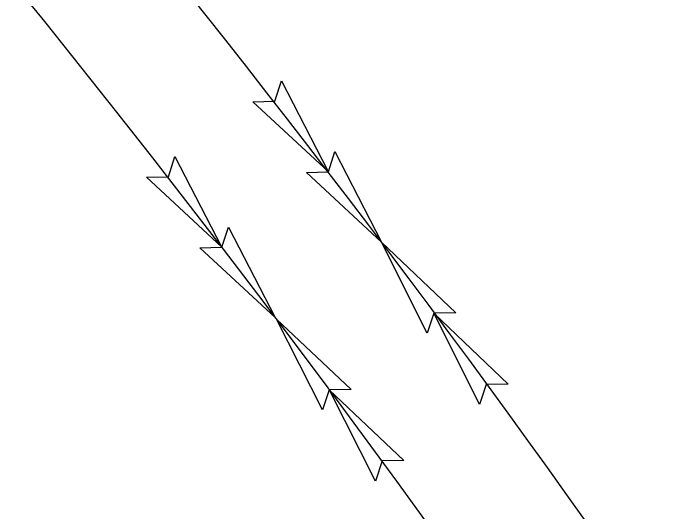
# Model space of a CAD drawing. Extents: x 472216 to 481979, y 489069 to 507339.
# Drawn here: x 481037 to 481096.6, y 492932.8 to 492977.5 of the extents above; entities that cross this region are included whole.
import ezdxf

# ---------------------------------------------------------------- set-up
doc = ezdxf.new("R2010")
doc.units = 0
for name, color, linetype in [('Prop Drainage Structure Outlet Berm Ditch 850 10 CELL', 7, 'Continuous'), ('Prop Erosion Embankment Toe Protection CELL', 7, 'Continuous'), ('Sheet Block Revision CELL', 7, 'Continuous'), ('Sheet North Arrow Point CELL', 7, 'Continuous')]:
    doc.layers.add(name, color=color, linetype=linetype)

msp = doc.modelspace()

# ---------------------------------------------------------------- linework, layer by layer
at = {"layer": 'Prop Drainage Structure Outlet Berm Ditch 850 10 CELL'}
for points in [[(481061.05, 492971.434), (481065.235, 492963.316), (481058.506, 492969.576), (481060.476, 492969.622)], [(481065.843, 492965.099), (481070.028, 492956.982), (481063.299, 492963.241), (481065.269, 492963.287)], [(481051.511, 492964.666), (481055.696, 492956.549), (481048.966, 492962.808), (481050.936, 492962.854)], [(481056.304, 492958.331), (481060.489, 492950.214), (481053.759, 492956.473), (481055.729, 492956.519)], [(481074.106, 492948.81), (481070.028, 492956.982), (481076.675, 492950.634), (481074.705, 492950.614)], [(481078.816, 492942.413), (481074.738, 492950.584), (481081.385, 492944.237), (481079.414, 492944.217)], [(481064.74, 492941.932), (481060.627, 492950.085), (481067.301, 492943.767), (481065.331, 492943.738)], [(481069.478, 492935.555), (481065.364, 492943.709), (481072.038, 492937.391), (481070.068, 492937.362)]]:
    msp.add_lwpolyline(points, close=True, dxfattribs=at)
at = {"layer": 'Prop Erosion Embankment Toe Protection CELL'}
msp.add_open_spline([(480995.549, 492985.76), (480995.608, 492985.686), (480995.697, 492985.575), (480995.801, 492985.446), (480995.853, 492985.382), (480995.879, 492985.349), (480995.89, 492985.335), (480995.898, 492985.326), (480995.901, 492985.322), (480995.965, 492985.242), (480996.025, 492985.168), (480996.092, 492985.084), (480996.104, 492985.07), (480996.117, 492985.054), (480996.123, 492985.047), (480996.126, 492985.042), (480996.128, 492985.04), (480996.138, 492985.027), (480996.146, 492985.018), (480996.157, 492985.003), (480996.161, 492984.998), (480996.169, 492984.989), (480996.173, 492984.984), (480996.192, 492984.96), (480996.216, 492984.93), (480996.243, 492984.896), (480996.257, 492984.879), (480996.264, 492984.871), (480996.267, 492984.867), (480996.269, 492984.864), (480996.27, 492984.863), (480996.332, 492984.786), (480996.392, 492984.711), (480996.482, 492984.599), (480996.527, 492984.543), (480996.579, 492984.478), (480996.605, 492984.446), (480996.618, 492984.429), (480996.624, 492984.422), (480996.628, 492984.418), (480996.629, 492984.415), (480996.662, 492984.375), (480996.692, 492984.338), (480996.736, 492984.283), (480996.751, 492984.264), (480996.769, 492984.241), (480996.775, 492984.234), (480996.781, 492984.227), (480996.784, 492984.222), (480996.786, 492984.22), (480996.792, 492984.213), (480996.796, 492984.208), (480996.802, 492984.201), (480996.804, 492984.198), (480996.807, 492984.194), (480996.808, 492984.192), (480996.81, 492984.191), (480996.811, 492984.189), (480996.812, 492984.189), (480996.872, 492984.114), (480996.932, 492984.039), (480997.476, 492983.361), (480997.959, 492982.757), (480999.405, 492980.946), (481000.367, 492979.736), (481003.245, 492976.101), (481005.154, 492973.669), (481010.848, 492966.35), (481014.602, 492961.439), (481022.027, 492951.553), (481025.698, 492946.578), (481031.14, 492939.07), (481032.944, 492936.559), (481035.633, 492932.782), (481036.526, 492931.521), (481037.863, 492929.627), (481038.308, 492928.995), (481038.78, 492928.323), (481038.821, 492928.264), (481038.869, 492928.195), (481038.893, 492928.161), (481038.905, 492928.144), (481038.911, 492928.136), (481038.914, 492928.131), (481038.916, 492928.13), (481038.916, 492928.128), (481038.917, 492928.128), (481038.921, 492928.122), (481038.925, 492928.117), (481038.93, 492928.109), (481038.932, 492928.106), (481038.935, 492928.102), (481038.936, 492928.101), (481038.937, 492928.098), (481038.938, 492928.097), (481038.947, 492928.085), (481038.954, 492928.075), (481038.975, 492928.044), (481038.99, 492928.024), (481039.018, 492927.984), (481039.039, 492927.953), (481039.064, 492927.918), (481039.077, 492927.9), (481039.083, 492927.891), (481039.086, 492927.887), (481039.088, 492927.884), (481039.089, 492927.883), (481039.145, 492927.802), (481039.201, 492927.723), (481039.283, 492927.605), (481039.324, 492927.546), (481039.372, 492927.478), (481039.396, 492927.444), (481039.406, 492927.429), (481039.413, 492927.42), (481039.417, 492927.415), (481039.475, 492927.331), (481039.53, 492927.253), (481039.639, 492927.097), (481039.694, 492927.019), (481039.856, 492926.788), (481039.964, 492926.633), (481040.072, 492926.479)], degree=3, dxfattribs=at)
at = {"layer": 'Sheet Block Revision CELL'}
for centre, start, end in [((480223.396, 492319.162), 28.333006, 49.098306), ((480214.138, 492312.076), 12.981116, 48.985841)]:
    msp.add_arc(centre, 1060, start, end, dxfattribs=at)
at = {"layer": 'Sheet North Arrow Point CELL'}
msp.add_arc((480155.886, 492286.668), 1060, 12.981116, 71.788426, dxfattribs=at)
msp.add_arc((480155.886, 492286.668), 1060, 12.981116, 71.788426, dxfattribs=at)

doc.saveas('drawing.dxf')
